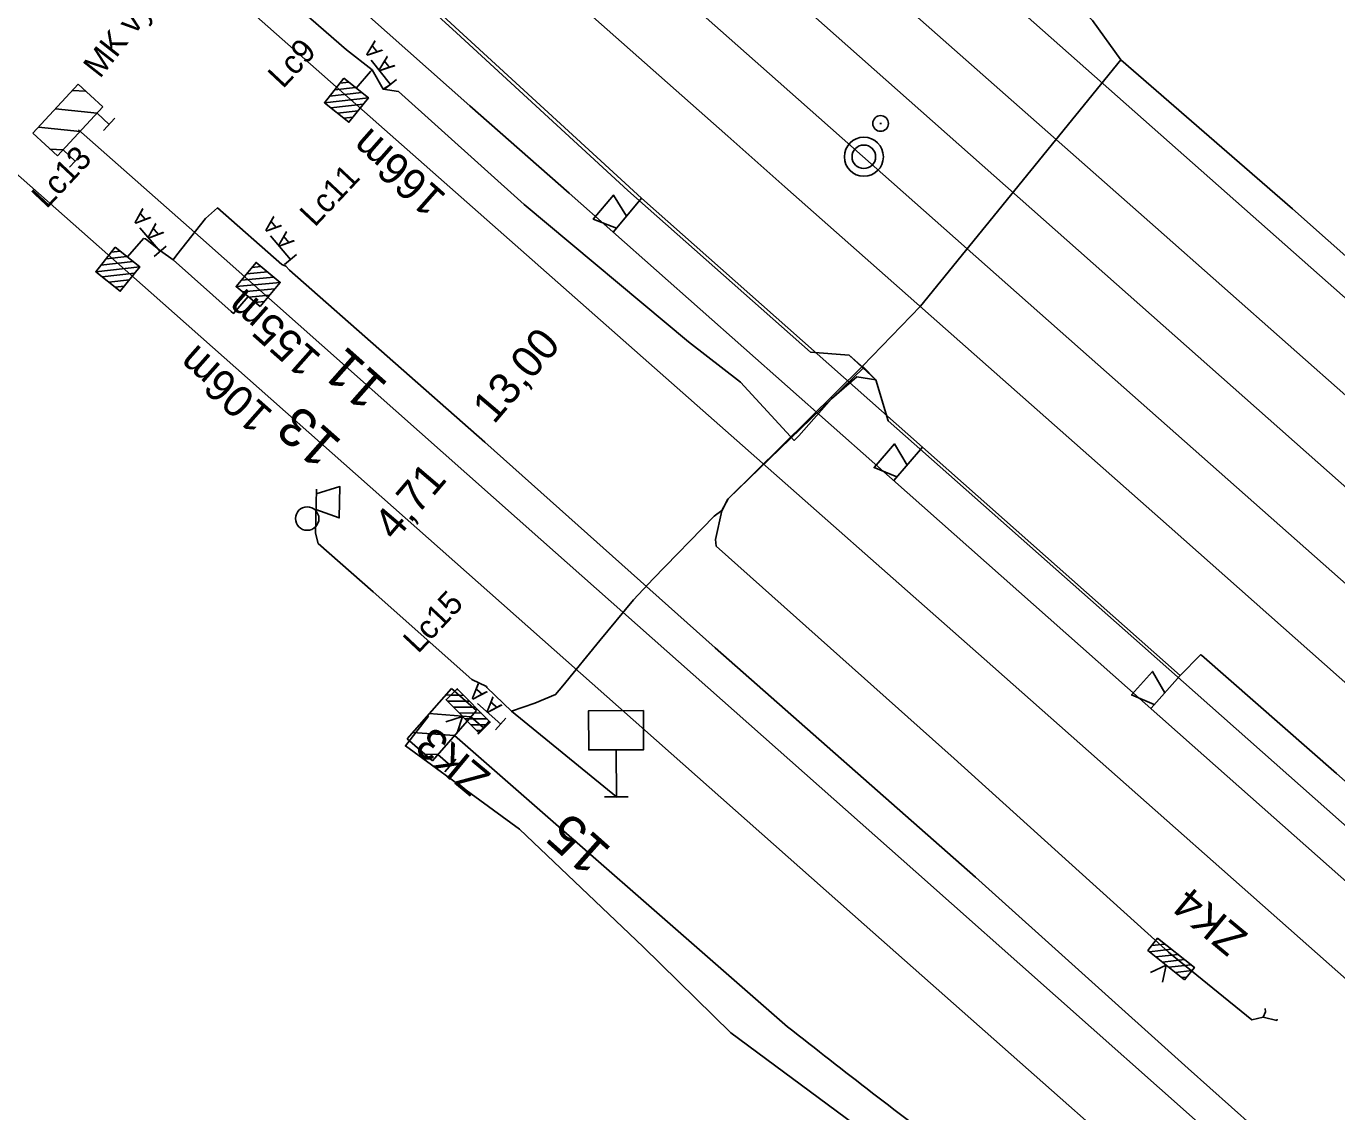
# Model space of a CAD drawing. Extents: x -496570 to -495506, y -1089156 to -1088046.
# Drawn here: x -496392.9 to -496309.2, y -1088354.3 to -1088285 of the extents above; entities that cross this region are included whole.
import ezdxf

# ---------------------------------------------------------------- set-up
doc = ezdxf.new("R2010")
doc.units = 0
for name, color, linetype in [('11', 7, 'Continuous'), ('14', 7, 'Continuous'), ('15', 7, 'Continuous'), ('20', 7, 'Continuous'), ('35', 7, 'Continuous'), ('54', 7, 'Continuous'), ('PŘÍSTUPOVÉ_CESTY', 7, 'Continuous'), ('PŮVODNÍ_NÁVRH', 7, 'Continuous'), ('SEE', 7, 'Continuous')]:
    doc.layers.add(name, color=color, linetype=linetype)

msp = doc.modelspace()

# ---------------------------------------------------------------- linework, layer by layer
at = {"layer": '11'}
for p, q in [((-496338.426, -1088291.165), (-496338.326, -1088291.165)), ((-496356, -1088334.164), (-496354.5, -1088334.156))]:
    msp.add_line(p, q, dxfattribs=at)
msp.add_lwpolyline([(-496355.25, -1088334.16), (-496355.266, -1088331.16), (-496353.516, -1088331.151), (-496353.528, -1088328.651), (-496357.028, -1088328.669), (-496357.015, -1088331.169), (-496355.266, -1088331.16)], dxfattribs=at)
for centre, radius in [((-496338.376, -1088291.165), 0.5), ((-496339.444, -1088293.291), 1.246), ((-496339.444, -1088293.291), 0.752), ((-496375.001, -1088316.393), 0.75)]:
    msp.add_circle(centre, radius, dxfattribs=at)
at = {"layer": '14'}
for points in [[(-496500.326, -1088150.883), (-496478.319, -1088170.391), (-496459.205, -1088187.309), (-496440.603, -1088203.768), (-496419.398, -1088222.532), (-496401.337, -1088238.524), (-496381.863, -1088255.763), (-496363.496, -1088272.022), (-496344.908, -1088288.479), (-496325.602, -1088305.577), (-496305.115, -1088323.698), (-496285.279, -1088341.274), (-496267.778, -1088356.78), (-496248.642, -1088373.733), (-496220.391, -1088398.759), (-496201.351, -1088415.62), (-496182.974, -1088431.889), (-496164.259, -1088448.462), (-496145.687, -1088464.902), (-496132.984, -1088476.226), (-496115.09, -1088492.058), (-496092.682, -1088511.89), (-496073.961, -1088528.378)], [(-496111.45, -1088501.61), (-496112.796, -1088500.414), (-496116.847, -1088496.777), (-496137.726, -1088478.277), (-496158.004, -1088460.314), (-496179.39, -1088441.364), (-496198.571, -1088424.361), (-496223.52, -1088402.267), (-496247.329, -1088381.198), (-496269.626, -1088361.454), (-496288.304, -1088344.927), (-496319.947, -1088316.905), (-496344.485, -1088295.207), (-496348.139, -1088291.966), (-496366.841, -1088275.405), (-496385.169, -1088259.187), (-496404.395, -1088242.153), (-496422.154, -1088226.434), (-496443.818, -1088207.26), (-496462.548, -1088190.678), (-496481.576, -1088173.849), (-496503.417, -1088154.088)], [(-496036.118, -1088555.5), (-496048.975, -1088544.1), (-496066.196, -1088528.906), (-496086.152, -1088511.349), (-496104.929, -1088494.746), (-496123.588, -1088478.229), (-496142.293, -1088461.701), (-496160.965, -1088445.175), (-496179.891, -1088428.396), (-496198.214, -1088412.189), (-496217.292, -1088395.311), (-496245.811, -1088370.064), (-496264.918, -1088353.145), (-496281.988, -1088338.018), (-496302.247, -1088320.079), (-496322.57, -1088302.076), (-496341.966, -1088284.907), (-496360.552, -1088268.447), (-496378.713, -1088252.378), (-496398.4, -1088234.928), (-496416.447, -1088218.945), (-496437.668, -1088200.162), (-496456.103, -1088183.845), (-496474.042, -1088168.071)], [(-496082.486, -1088502.043), (-496098.63, -1088487.696), (-496117.358, -1088471.138), (-496136.056, -1088454.602), (-496154.785, -1088438.063), (-496173.551, -1088421.521), (-496192.303, -1088405.013), (-496211.05, -1088388.494), (-496229.814, -1088371.969), (-496241.71, -1088361.483), (-496259.312, -1088345.98), (-496335.952, -1088278.18), (-496354.664, -1088261.608), (-496372.853, -1088245.502), (-496392.083, -1088228.459), (-496410.817, -1088211.882), (-496431.795, -1088193.31), (-496448.334, -1088178.663)], [(-496465.102, -1088201.03), (-496456.086, -1088209.031), (-496439.8, -1088223.453), (-496418.031, -1088242.716), (-496400.164, -1088258.552), (-496382.525, -1088274.174), (-496378.001, -1088278.141), (-496364.605, -1088290.03), (-496358.266, -1088295.605), (-496338.75, -1088312.899), (-496318.462, -1088330.866), (-496297.237, -1088349.647), (-496278.02, -1088366.672), (-496252.626, -1088389.158), (-496233.92, -1088405.779), (-496222.755, -1088415.674), (-496210.969, -1088426.126), (-496208.778, -1088428.033)], [(-496419.776, -1088210.17), (-496413.73, -1088215.561), (-496395.384, -1088231.799), (-496375.938, -1088249.024), (-496357.661, -1088265.193), (-496339.088, -1088281.642), (-496320.817, -1088297.785), (-496278.447, -1088335.251), (-496262.212, -1088349.594), (-496242.734, -1088366.795), (-496214.147, -1088392.048), (-496195.339, -1088408.643), (-496176.8, -1088425.002), (-496157.997, -1088441.59), (-496139.148, -1088458.239), (-496120.509, -1088474.69), (-496101.775, -1088491.246), (-496088.913, -1088502.664), (-496081.326, -1088509.353), (-496072.768, -1088516.905)], [(-496238.055, -1088408.352), (-496252.739, -1088395.349), (-496269.088, -1088380.829), (-496284.933, -1088366.798), (-496289.774, -1088362.518), (-496304.914, -1088349.103), (-496331.751, -1088325.354), (-496382.404, -1088280.635)], [(-496312.364, -1088366.234), (-496339.426, -1088342.308), (-496363.327, -1088321.131), (-496384.97, -1088301.986), (-496397.177, -1088291.214)], [(-496309.356, -1088362.702), (-496336.13, -1088338.96), (-496360.078, -1088317.72), (-496381.817, -1088298.451), (-496389.608, -1088291.56)], [(-496344.314, -1088348.841), (-496365.597, -1088330.253)]]:
    msp.add_lwpolyline(points, dxfattribs=at)
msp.add_spline([(-496300.313, -1088378.173), (-496303.924, -1088375.986), (-496314.684, -1088369.445), (-496325.128, -1088362.908), (-496333.397, -1088357.203), (-496344.314, -1088348.841)], degree=3, dxfattribs=at)
at = {"layer": '15'}
for p, q in [((-496372.906, -1088288.594), (-496372.331, -1088288.531)), ((-496373.569, -1088289.422), (-496371.503, -1088289.194)), ((-496373.238, -1088289.008), (-496371.918, -1088288.862)), ((-496373.901, -1088289.836), (-496371.09, -1088289.525)), ((-496373.487, -1088290.167), (-496371.421, -1088289.939)), ((-496373.073, -1088290.499), (-496371.753, -1088290.353)), ((-496372.659, -1088290.83), (-496372.084, -1088290.767)), ((-496387.518, -1088299.39), (-496386.943, -1088299.323)), ((-496388.177, -1088300.221), (-496386.112, -1088299.982)), ((-496387.847, -1088299.805), (-496386.528, -1088299.652)), ((-496388.506, -1088300.637), (-496385.696, -1088300.311)), ((-496388.09, -1088300.966), (-496386.025, -1088300.726)), ((-496377.134, -1088300.977), (-496379.204, -1088301.175)), ((-496377.544, -1088300.639), (-496378.866, -1088300.765)), ((-496377.952, -1088300.301), (-496378.528, -1088300.356)), ((-496387.674, -1088301.295), (-496386.355, -1088301.143)), ((-496387.259, -1088301.625), (-496386.684, -1088301.558)), ((-496376.725, -1088301.314), (-496379.541, -1088301.583)), ((-496377.063, -1088301.723), (-496379.132, -1088301.921)), ((-496377.401, -1088302.133), (-496378.723, -1088302.259)), ((-496377.738, -1088302.541), (-496378.314, -1088302.596))]:
    msp.add_line(p, q, dxfattribs=at)
for points in [[(-496372.65, -1088288.275), (-496371.09, -1088289.525), (-496372.34, -1088291.086), (-496373.901, -1088289.836)], [(-496372.65, -1088288.275), (-496371.09, -1088289.525), (-496372.34, -1088291.086), (-496373.901, -1088289.836)], [(-496387.264, -1088299.069), (-496385.696, -1088300.311), (-496386.938, -1088301.879), (-496388.506, -1088300.637)], [(-496387.264, -1088299.069), (-496385.696, -1088300.311), (-496386.938, -1088301.879), (-496388.506, -1088300.637)], [(-496377.999, -1088302.857), (-496379.541, -1088301.583), (-496378.268, -1088300.041), (-496376.725, -1088301.314)], [(-496377.999, -1088302.857), (-496379.541, -1088301.583), (-496378.268, -1088300.041), (-496376.725, -1088301.314)]]:
    msp.add_lwpolyline(points, close=True, dxfattribs=at)
for points in [[(-496372.65, -1088288.275), (-496371.09, -1088289.525), (-496372.34, -1088291.086), (-496373.901, -1088289.836), (-496372.65, -1088288.275)], [(-496372.65, -1088288.275), (-496371.09, -1088289.525), (-496372.34, -1088291.086), (-496373.901, -1088289.836), (-496372.65, -1088288.275)], [(-496387.264, -1088299.069), (-496385.696, -1088300.311), (-496386.938, -1088301.879), (-496388.506, -1088300.637), (-496387.264, -1088299.069)], [(-496387.264, -1088299.069), (-496385.696, -1088300.311), (-496386.938, -1088301.879), (-496388.506, -1088300.637), (-496387.264, -1088299.069)], [(-496377.999, -1088302.857), (-496379.541, -1088301.583), (-496378.268, -1088300.041), (-496376.725, -1088301.314), (-496377.999, -1088302.857)], [(-496377.999, -1088302.857), (-496379.541, -1088301.583), (-496378.268, -1088300.041), (-496376.725, -1088301.314), (-496377.999, -1088302.857)]]:
    msp.add_lwpolyline(points, dxfattribs=at)
at = {"layer": '20'}
for p, q in [((-496370.915, -1088287.122), (-496369.68, -1088288.67)), ((-496370.071, -1088288.982), (-496369.289, -1088288.358)), ((-496385.692, -1088297.838), (-496384.39, -1088299.33)), ((-496377.35, -1088298.344), (-496376.072, -1088299.856)), ((-496384.767, -1088299.659), (-496384.013, -1088299.001)), ((-496376.454, -1088300.179), (-496375.69, -1088299.533)), ((-496364.113, -1088328.195), (-496362.639, -1088329.517)), ((-496362.973, -1088329.889), (-496362.305, -1088329.145))]:
    msp.add_line(p, q, dxfattribs=at)
at = {"layer": '35'}
for p, q in [((-496392.524, -1088291.791), (-496389.626, -1088288.661)), ((-496389.988, -1088289.052), (-496389.157, -1088289.095)), ((-496389.626, -1088288.661), (-496388.061, -1088290.11)), ((-496390.959, -1088293.24), (-496388.061, -1088290.11)), ((-496388.423, -1088290.501), (-496391.075, -1088290.226)), ((-496388.423, -1088290.501), (-496387.641, -1088291.225)), ((-496388.004, -1088291.617), (-496387.279, -1088290.834)), ((-496390.959, -1088293.24), (-496392.524, -1088291.791)), ((-496392.162, -1088291.4), (-496389.51, -1088291.675)), ((-496390.597, -1088292.849), (-496391.429, -1088292.806)), ((-496389.815, -1088293.573), (-496390.597, -1088292.849)), ((-496390.597, -1088292.849), (-496390.597, -1088292.849)), ((-496390.177, -1088293.964), (-496389.452, -1088293.181)), ((-496368.607, -1088330.448), (-496365.792, -1088327.243)), ((-496366.144, -1088327.643), (-496365.311, -1088327.665)), ((-496365.792, -1088327.243), (-496364.189, -1088328.65)), ((-496367.005, -1088331.856), (-496364.189, -1088328.65)), ((-496364.541, -1088329.051), (-496367.2, -1088328.845)), ((-496364.541, -1088329.051), (-496363.74, -1088329.754)), ((-496364.093, -1088330.156), (-496363.388, -1088329.354)), ((-496368.255, -1088330.047), (-496365.597, -1088330.253)), ((-496367.005, -1088331.856), (-496368.607, -1088330.448)), ((-496366.653, -1088331.455), (-496367.485, -1088331.433)), ((-496365.852, -1088332.159), (-496366.653, -1088331.455)), ((-496366.653, -1088331.455), (-496366.653, -1088331.455)), ((-496366.204, -1088332.559), (-496365.5, -1088331.757))]:
    msp.add_line(p, q, dxfattribs=at)
at = {"layer": '54'}
msp.add_line((-496370.15, -1088288.97), (-496369.68, -1088288.67), dxfattribs=at)
for points in [[(-496433.49, -1088225.14), (-496433.04, -1088225.62), (-496416.56, -1088240.21), (-496398.63, -1088256.07), (-496371.25, -1088279.76), (-496353.65, -1088295.93), (-496335.7, -1088311.84), (-496319.23, -1088326.41), (-496317.95, -1088325.09), (-496317.88, -1088325.11), (-496309.26, -1088332.67), (-496302.22, -1088338.89), (-496294.56, -1088345.71), (-496287.4, -1088352.05), (-496279.7, -1088358.86), (-496274.1, -1088363.82), (-496264.77, -1088372.06), (-496257.24, -1088378.7), (-496256.98, -1088378.95)], [(-496252.528, -1088385.701), (-496270.673, -1088369.666), (-496283.364, -1088358.425), (-496295.304, -1088347.848), (-496296.295, -1088345.046), (-496298.05, -1088343.439), (-496300.521, -1088343.235), (-496321.648, -1088324.528), (-496337.881, -1088310.154), (-496338.669, -1088307.53), (-496339.456, -1088306.765), (-496340.38, -1088305.964), (-496342.857, -1088305.764), (-496354.51, -1088295.443), (-496365.46, -1088285.379), (-496371.11, -1088280.23)], [(-496371.11, -1088280.23), (-496365.46, -1088285.379), (-496354.51, -1088295.443), (-496342.857, -1088305.764), (-496340.38, -1088305.964), (-496338.669, -1088307.53), (-496337.881, -1088310.154), (-496321.648, -1088324.528), (-496300.521, -1088343.235), (-496298.05, -1088343.439), (-496296.295, -1088345.046), (-496295.304, -1088347.848), (-496283.364, -1088358.425), (-496270.673, -1088369.666), (-496252.528, -1088385.701), (-496249.196, -1088385.882), (-496241.162, -1088393.056), (-496240.55, -1088394.77)], [(-496374.3, -1088282.51), (-496375.32, -1088283.69), (-496375.18, -1088283.91), (-496375.25, -1088284.05), (-496372.48, -1088286.46), (-496370.86, -1088287.73), (-496370.15, -1088288.97), (-496369.17, -1088289.13), (-496361.14, -1088296.33), (-496350.64, -1088305.1), (-496347.33, -1088307.69), (-496343.9, -1088311.4), (-496343.6, -1088311.12), (-496341.5, -1088308.75), (-496339.9, -1088307.35), (-496338.669, -1088307.53)], [(-496252.528, -1088385.701), (-496270.673, -1088369.666), (-496283.364, -1088358.425), (-496295.304, -1088347.848), (-496296.295, -1088345.046), (-496298.05, -1088343.439), (-496300.521, -1088343.235), (-496321.648, -1088324.528), (-496337.881, -1088310.154), (-496338.669, -1088307.53), (-496339.53, -1088306.668), (-496335.82, -1088302.83), (-496323.03, -1088287.1), (-496324.84, -1088284.59)], [(-496323.03, -1088287.1), (-496312.07, -1088296.62), (-496300.49, -1088306.9), (-496300.2, -1088307.56), (-496297.33, -1088310.44), (-496288.38, -1088318.32), (-496286.02, -1088315.77), (-496285.69, -1088315.98), (-496286.18, -1088316.43), (-496285.4, -1088316.97)], [(-496371.87, -1088288.9), (-496370.95, -1088287.85), (-496370.86, -1088287.73)], [(-496386.48, -1088299.69), (-496385.45, -1088298.5), (-496385.32, -1088298.53), (-496384.38, -1088299.3), (-496383.57, -1088299.87), (-496383.33, -1088299.55), (-496381.5, -1088297.23), (-496380.72, -1088296.56), (-496376.63, -1088300.17), (-496376.36, -1088300.28), (-496376.131, -1088300.534), (-496363.656, -1088311.517), (-496348.938, -1088324.637), (-496332.315, -1088339.298), (-496318.718, -1088351.516), (-496310.422, -1088358.908), (-496313.3, -1088362.068), (-496303.169, -1088370.868), (-496289.313, -1088381.611), (-496277.617, -1088389.974), (-496274.964, -1088391.538), (-496273.52, -1088392.39), (-496272.174, -1088393.151), (-496263.798, -1088397.711)], [(-496378.77, -1088302.22), (-496379.7, -1088303.29), (-496379.85, -1088303.18), (-496383.57, -1088299.87)], [(-496374.47, -1088317.32), (-496374.29, -1088317.99), (-496370.79, -1088321.07), (-496364.49, -1088326.67), (-496363.55, -1088327.12), (-496363.53, -1088327.18), (-496361.95, -1088328.7), (-496360.45, -1088328.18), (-496359.13, -1088327.63), (-496358.68, -1088327.07), (-496356.3, -1088324.17), (-496354.16, -1088321.59), (-496352.91, -1088320.23), (-496349.01, -1088316.24), (-496348.51, -1088315.88), (-496348.119, -1088315.129), (-496341.5, -1088308.75), (-496339.456, -1088306.765)], [(-496339.53, -1088306.668), (-496348.14, -1088315.16), (-496348.52, -1088315.89), (-496348.91, -1088317.72), (-496348.87, -1088318.15), (-496333.68, -1088331.72), (-496325.68, -1088338.92), (-496319.99, -1088344.07), (-496314.67, -1088348.41), (-496313.94, -1088348.24), (-496313.06, -1088348.44), (-496313.05, -1088348.35)], [(-496313.3, -1088362.068), (-496316.165, -1088365.411), (-496316.842, -1088366.293), (-496318.803, -1088369.122), (-496325.528, -1088365.013), (-496336.692, -1088357.548), (-496347.943, -1088349.238), (-496353.534, -1088343.739), (-496361.445, -1088336.23), (-496368.727, -1088330.913), (-496367.259, -1088329.015)], [(-496313.94, -1088348.24), (-496313.78, -1088347.89), (-496313.8, -1088347.67)]]:
    msp.add_lwpolyline(points, dxfattribs=at)
at = {"layer": 'PŘÍSTUPOVÉ_CESTY'}
for p, q in [((-496353.65, -1088295.93), (-496355.444, -1088298.08)), ((-496335.7, -1088311.84), (-496337.523, -1088313.965)), ((-496374.47, -1088317.32), (-496374.41, -1088314.521)), ((-496319.23, -1088326.41), (-496321.094, -1088328.499)), ((-496364.997, -1088327.68), (-496365.845, -1088327.676)), ((-496365.37, -1088327.304), (-496365.469, -1088327.303)), ((-496364.624, -1088328.056), (-496366.038, -1088328.05)), ((-496364.25, -1088328.433), (-496365.664, -1088328.427)), ((-496363.876, -1088328.81), (-496365.291, -1088328.804)), ((-496363.503, -1088329.186), (-496364.917, -1088329.18)), ((-496363.486, -1088329.561), (-496364.544, -1088329.557)), ((-496363.862, -1088329.935), (-496364.17, -1088329.933)), ((-496320.209, -1088343.561), (-496321.052, -1088343.656)), ((-496320.624, -1088343.231), (-496320.722, -1088343.242)), ((-496319.795, -1088343.891), (-496321.2, -1088344.05)), ((-496319.379, -1088344.222), (-496320.785, -1088344.381)), ((-496318.965, -1088344.553), (-496320.37, -1088344.711)), ((-496318.551, -1088344.883), (-496319.956, -1088345.042)), ((-496318.489, -1088345.254), (-496319.541, -1088345.373)), ((-496318.82, -1088345.668), (-496319.126, -1088345.703))]:
    msp.add_line(p, q, dxfattribs=at)
for points in [[(-496355.252, -1088297.85), (-496356.724, -1088297.273), (-496355.442, -1088295.737), (-496354.611, -1088297.082)], [(-496337.328, -1088313.738), (-496338.792, -1088313.141), (-496337.49, -1088311.623), (-496336.677, -1088312.979)], [(-496374.417, -1088314.821), (-496372.906, -1088314.353), (-496372.949, -1088316.352), (-496374.438, -1088315.82)], [(-496320.894, -1088328.275), (-496322.347, -1088327.65), (-496321.015, -1088326.157), (-496320.229, -1088327.529)], [(-496364.017, -1088330.088), (-496366.129, -1088327.958), (-496365.419, -1088327.254), (-496363.307, -1088329.384), (-496364.017, -1088330.088)], [(-496365.431, -1088330.082), (-496365.073, -1088329.023), (-496366.135, -1088329.372)], [(-496318.956, -1088345.839), (-496321.302, -1088343.969), (-496320.678, -1088343.187), (-496318.332, -1088345.057), (-496318.956, -1088345.839)], [(-496320.361, -1088345.998), (-496320.129, -1088344.904), (-496321.143, -1088345.374)]]:
    msp.add_lwpolyline(points, dxfattribs=at)
for points in [[(-496364.017, -1088330.088), (-496366.129, -1088327.958), (-496365.419, -1088327.254), (-496363.307, -1088329.384)], [(-496318.956, -1088345.839), (-496321.302, -1088343.969), (-496320.678, -1088343.187), (-496318.332, -1088345.057)]]:
    msp.add_lwpolyline(points, close=True, dxfattribs=at)
at = {"layer": 'PŮVODNÍ_NÁVRH'}
for p, q in [((-496383.33, -1088299.55), (-496381.5, -1088297.23)), ((-496348.119, -1088315.129), (-496339.53, -1088306.668))]:
    msp.add_line(p, q, dxfattribs=at)
for points in [[(-496338.669, -1088307.53), (-496340.38, -1088305.964), (-496342.857, -1088305.764), (-496354.51, -1088295.443), (-496365.46, -1088285.379), (-496371.11, -1088280.23), (-496380.97, -1088271.27), (-496389.47, -1088263.78), (-496398.53, -1088255.84), (-496400.31, -1088252.1), (-496402.25, -1088250.83), (-496405.75, -1088249.45), (-496417.32, -1088239.24), (-496433.49, -1088225.14), (-496450.41, -1088209.86), (-496452.14, -1088207), (-496452.93, -1088205.3), (-496453.98, -1088204.66)], [(-496335.9, -1088274.21), (-496331.63, -1088277.78), (-496324.84, -1088284.59), (-496323.03, -1088287.1)], [(-496323.03, -1088287.1), (-496335.82, -1088302.83), (-496339.53, -1088306.668)], [(-496343.6, -1088311.12), (-496341.5, -1088308.75), (-496339.9, -1088307.35)], [(-496248.182, -1088386.654), (-496249.196, -1088385.882), (-496252.528, -1088385.701), (-496270.673, -1088369.666), (-496283.364, -1088358.425), (-496295.304, -1088347.848), (-496296.295, -1088345.046), (-496298.05, -1088343.439), (-496300.521, -1088343.235), (-496321.648, -1088324.528), (-496337.881, -1088310.154), (-496338.669, -1088307.53)]]:
    msp.add_lwpolyline(points, dxfattribs=at)
at = {"layer": 'SEE'}
for points in [[(-496371.11, -1088280.23), (-496365.46, -1088285.379), (-496354.51, -1088295.443), (-496342.857, -1088305.764), (-496340.38, -1088305.964), (-496338.669, -1088307.53), (-496337.881, -1088310.154), (-496321.648, -1088324.528), (-496300.521, -1088343.235), (-496298.05, -1088343.439), (-496296.295, -1088345.046), (-496295.304, -1088347.848), (-496283.364, -1088358.425), (-496270.673, -1088369.666), (-496252.528, -1088385.701)], [(-496371.11, -1088280.23), (-496365.46, -1088285.379), (-496354.51, -1088295.443), (-496342.857, -1088305.764), (-496340.38, -1088305.964), (-496338.669, -1088307.53), (-496337.881, -1088310.154), (-496321.648, -1088324.528), (-496300.521, -1088343.235), (-496298.05, -1088343.439), (-496296.295, -1088345.046), (-496295.304, -1088347.848), (-496283.364, -1088358.425), (-496270.673, -1088369.666), (-496252.528, -1088385.701)], [(-496348.51, -1088315.88), (-496348.119, -1088315.129), (-496339.456, -1088306.765)], [(-496355.21, -1088334.2), (-496355.25, -1088334.16), (-496361.95, -1088328.7), (-496360.45, -1088328.18), (-496359.13, -1088327.63), (-496358.68, -1088327.07), (-496356.3, -1088324.17), (-496354.16, -1088321.59), (-496352.91, -1088320.23), (-496349.01, -1088316.24), (-496348.51, -1088315.88)]]:
    msp.add_lwpolyline(points, dxfattribs=at)

# ---------------------------------------------------------------- texts
at = {"layer": '14'}
for s, height, rotation, p in [('166m', 2, 138.56033, (-496366.025, -1088295.779)), ('155m', 2, 138.44688, (-496374.003, -1088306.045)), ('13,00', 2, 49.58353, (-496363.075, -1088310.421)), ('106m', 2, 138.50462, (-496377.091, -1088309.624)), ('11', 2.5, 138.44688, (-496369.742, -1088307.817)), ('13', 2.5, 138.50462, (-496372.697, -1088311.507)), ('4,71', 2, 49.58353, (-496369.389, -1088317.893)), ('15', 2.5, 138.39322, (-496355.474, -1088337.501))]:
    msp.add_text(s, height=height, rotation=rotation, dxfattribs=at).set_placement(p)
at = {"layer": '20'}
for s, height, rotation, p in [('Lc9', 1.5, 46.79852, (-496376.552, -1088288.99)), ('  A A', 1, 128.57948, (-496368.892, -1088288.096)), ('Lc13', 1.5, 46.79852, (-496391.649, -1088296.658)), ('Lc11', 1.5, 46.79852, (-496374.517, -1088297.828)), ('  A A', 1, 131.1173, (-496383.628, -1088298.722)), ('  A A', 1, 130.21471, (-496375.3, -1088299.26)), ('Lc15', 1.5, 46.79852, (-496367.917, -1088325.061)), ('  A A', 1, 138.12991, (-496361.957, -1088328.82))]:
    msp.add_text(s, height=height, rotation=rotation, dxfattribs=at).set_placement(p)
at = {"layer": 'PŘÍSTUPOVÉ_CESTY'}
for s, p in [('ZK3', (-496363.191, -1088332.727)), ('ZK4', (-496314.829, -1088342.952))]:
    msp.add_text(s, height=2, rotation=140.34568, dxfattribs=at).set_placement(p)
at = {"layer": 'SEE'}
msp.add_text('MK vytah', height=1.5, rotation=51.81848, dxfattribs=at).set_placement((-496388.24, -1088288.34))

doc.saveas('drawing.dxf')
